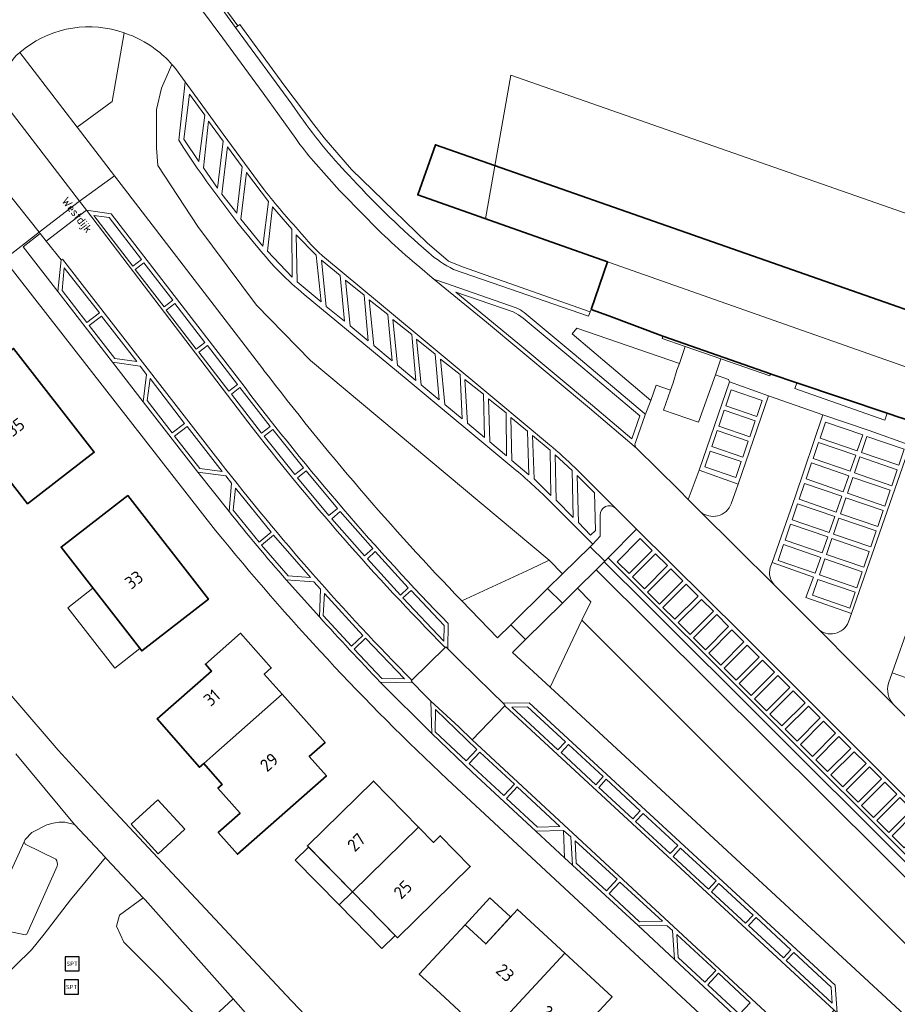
# Model space of a CAD drawing. Header units: metres. Extents: x 149984 to 156489, y 469398 to 478068.
# Tile 571 of 656: x 154241 to 154335, y 474202 to 474307. Entities that reach past the tile are written whole.
import ezdxf
from ezdxf.enums import TextEntityAlignment as Align

# ---------------------------------------------------------------- set-up
doc = ezdxf.new("R2010")
doc.units = ezdxf.units.M
doc.header["$LTSCALE"] = 0.75
for name, color, linetype, lineweight in [('B-WE-GR-BEPLANTING_CULTUUR_BOSPLANTSOEN-GV', 252, 'Continuous', 18), ('B-WE-GR-BEPLANTING_CULTUUR_HEESTERS-GV', 252, 'Continuous', 18), ('B-WE-GR-STRUIK-GV', 252, 'Continuous', 13), ('B-WE-IE-MEUBILAIR_WEGMEUBILAIR-S', 252, 'Continuous', 25), ('B-WE-OG-BEBOUWING-GV', 6, 'Continuous', 35), ('B-WE-OG-BEBOUWING-T18', 1, 'Continuous', 18), ('B-WE-OG-BEBOUWING_LUIFEL-GV', 6, 'Continuous', 18), ('B-WE-OG-BEBOUWING_OVERBOUWING-GV', 6, 'Continuous', 18), ('B-WE-OG-TERREIN_BEGROEID-GV', 252, 'Continuous', 18), ('B-WE-OG-TERREIN_ERF-GV', 252, 'Continuous', 18), ('B-WE-OG-TOPOGRAFIE-T18', 7, 'Continuous', 18), ('B-WE-VH-GESLOTENVERHARDING-GV', 252, 'Continuous', 18), ('B-WE-VH-GESLOTENVERHARDING_ASFALT-GV', 252, 'Continuous', 18), ('B-WE-VH-OPENVERHARDING_BETONSTRAATSTEEN-GV', 252, 'Continuous', 18), ('B-WE-VH-OPENVERHARDING_SIERBESTRATING-GV', 252, 'Continuous', 18), ('B-WE-VH-OPENVERHARDING_TEGEL-GV', 252, 'Continuous', 18)]:
    doc.layers.add(name, color=color, linetype=linetype, lineweight=lineweight)
doc.styles.add('NLCS-ISO', font='NLCS-ISO.ttf')
doc.styles.add('NLCS-ISO-M500-T18', font='NLCS-ISO.ttf', dxfattribs={"height": 0.9})
doc.styles.add('NLCS-ISO-M750-T18', font='NLCS-ISO.ttf', dxfattribs={"height": 1.35})

# ---------------------------------------------------------------- blocks, each defined once
blk = doc.blocks.new('SIE-WEG_SPEELTOESTEL-SO')
at = {"flags": 128}
blk.add_lwpolyline([(-3.75, -3.75), (3.75, -3.75), (3.75, 3.75), (-3.75, 3.75)], close=True, dxfattribs=at)
at = {"style": 'NLCS-ISO'}
blk.add_text('SPT', height=2.25, dxfattribs=at).set_placement((0, 0), align=Align.MIDDLE_CENTER)

msp = doc.modelspace()

# ---------------------------------------------------------------- linework, layer by layer
at = {"layer": 'B-WE-GR-BEPLANTING_CULTUUR_BOSPLANTSOEN-GV', "flags": 128}
for points in [[(154257.654, 474302.217), (154256.532, 474299.689), (154256.012, 474297.388), (154256.012, 474293.327), (154256.142, 474291.431), (154260.433, 474284.933), (154266.673, 474276.54), (154272.447, 474270.647), (154297.866, 474249.355)], [(154258.384, 474294.133), (154259.088, 474300.343), (154258.034, 474301.766)], [(154294.122, 474259.127), (154282.614, 474268.69), (154271.771, 474277.674)], [(154297.866, 474249.355), (154299.302, 474247.908), (154302.235, 474250.782), (154302.516, 474251.073), (154297.859, 474255.724)]]:
    msp.add_lwpolyline(points, dxfattribs=at)
at = {"layer": 'B-WE-GR-BEPLANTING_CULTUUR_BOSPLANTSOEN-GV'}
for points in [[(154258.034, 474301.766, 0.0132432), (154257.654, 474302.217)], [(154266.846, 474282.652, -0.0317343), (154258.384, 474294.133)], [(154271.771, 474277.674, -0.0503889), (154266.846, 474282.652)], [(154297.859, 474255.724, 0.0221328), (154294.122, 474259.127)]]:
    msp.add_lwpolyline(points, format="xyb", dxfattribs=at)
at = {"layer": 'B-WE-GR-BEPLANTING_CULTUUR_BOSPLANTSOEN-GV', "flags": 128}
msp.add_lwpolyline([(154301.371, 474242.962), (154347.309, 474197.017), (154349.869, 474198.111), (154351.749, 474199.736), (154302.881, 474248.312), (154300.89, 474246.351), (154302.318, 474244.918)], close=True, dxfattribs=at)
at = {"layer": 'B-WE-GR-BEPLANTING_CULTUUR_HEESTERS-GV', "flags": 128}
for points in [[(154245.846, 474281.367), (154244.249, 474283.375), (154243.619, 474284.166), (154241.807, 474282.761), (154245.506, 474277.981)], [(154308.723, 474266.387), (154309.294, 474268.008), (154310.809, 474267.475), (154311.096, 474268.266), (154311.497, 474269.605), (154311.774, 474270.306), (154311.758, 474270.311), (154300.818, 474274.075), (154300.332, 474273.471)], [(154254.581, 474266.22), (154254.935, 474269.154), (154254.258, 474270.049), (154251.324, 474270.455)], [(154260.418, 474258.724), (154263.755, 474254.551), (154264.015, 474257.552), (154263.39, 474258.333)], [(154269.843, 474247.27), (154273.39, 474243.298), (154273.496, 474246.262), (154272.789, 474247.026)], [(154284.537, 474235.041), (154283.323, 474236.273), (154279.87, 474236.351), (154285.351, 474230.885), (154285.257, 474234.31)], [(154296.461, 474220.464), (154299.494, 474217.614), (154299.394, 474220.523)], [(154254.607, 474213.344), (154252.054, 474211.487), (154251.752, 474210.318), (154252.519, 474208.626), (154256.347, 474204.827), (154260.712, 474200.267), (154262.284, 474200.818), (154264.174, 474202.58), (154254.792, 474213.147)], [(154307.349, 474210.382), (154311.226, 474206.774), (154311.003, 474209.852), (154310.439, 474210.381)]]:
    msp.add_lwpolyline(points, close=True, dxfattribs=at)
for points in [[(154313.856, 474258.951), (154312.678, 474255.831), (154313.998, 474254.515)], [(154317.271, 474255.369), (154318.025, 474257.466), (154313.856, 474258.951)], [(154329.768, 474242.761), (154330.099, 474243.672), (154325.218, 474245.369), (154326.036, 474247.544), (154321.642, 474249.097), (154321.435, 474248.564)], [(154321.912, 474246.648), (154324.219, 474244.357), (154326.5, 474242.063)], [(154342.305, 474230.229), (154342.905, 474231.907), (154338.043, 474233.645), (154338.789, 474235.802), (154334.426, 474237.34), (154334.042, 474236.227)], [(154334.556, 474233.994), (154337.4, 474231.169), (154339.003, 474229.589), (154339.013, 474229.579)], [(154239.254, 474204.45), (154242.688, 474207.82), (154244.047, 474209.471), (154246.846, 474213.153), (154250.576, 474217.639), (154247.28, 474221.17), (154246.23, 474221.41), (154245.65, 474221.41), (154244.99, 474221.3), (154244.31, 474221.12), (154242.72, 474220.32), (154242, 474219.57), (154241.92, 474219.33), (154242.03, 474219.06), (154245.3, 474217.47), (154245.4, 474217.29), (154245.48, 474216.93), (154245.44, 474216.72), (154242.21, 474209.49), (154242.03, 474209.4), (154237.783, 474210.299)]]:
    msp.add_lwpolyline(points, dxfattribs=at)
at = {"layer": 'B-WE-GR-BEPLANTING_CULTUUR_HEESTERS-GV'}
for points in [[(154313.998, 474254.515, 0.5249556), (154317.271, 474255.369)], [(154321.435, 474248.564, 0.2729395), (154321.912, 474246.648)], [(154326.5, 474242.063, 0.5379759), (154329.768, 474242.761)], [(154334.042, 474236.227, 0.2632888), (154334.556, 474233.994)]]:
    msp.add_lwpolyline(points, format="xyb", dxfattribs=at)
at = {"layer": 'B-WE-GR-STRUIK-GV', "flags": 128}
for points in [[(154302.241, 474275.814), (154288.642, 474280.631), (154287.144, 474281.236), (154284.859, 474283.173), (154281.364, 474286.607), (154276.81, 474290.995), (154273.875, 474294.369), (154272.801, 474295.791), (154269.577, 474300.032), (154264.905, 474306.472), (154264.682, 474306.31), (154264.44, 474306.137), (154270.427, 474297.972), (154271.334, 474296.695)], [(154287.666, 474280.351), (154292.707, 474278.599), (154302.069, 474275.355), (154302.241, 474275.814)]]:
    msp.add_lwpolyline(points, dxfattribs=at)
at = {"layer": 'B-WE-GR-STRUIK-GV'}
for points in [[(154271.334, 474296.695, 0.0394548), (154276.934, 474289.952)], [(154276.934, 474289.952, 0.0275791), (154285.007, 474282.143)], [(154285.007, 474282.143, 0.0622772), (154287.666, 474280.351)]]:
    msp.add_lwpolyline(points, format="xyb", dxfattribs=at)
at = {"layer": 'B-WE-GR-STRUIK-GV', "flags": 128}
for points in [[(154321.469, 474269.217), (154310.081, 474273.205), (154309.986, 474273.241), (154309.906, 474273.001), (154312.381, 474272.142), (154316.157, 474270.832), (154321.395, 474269.014)], [(154333.917, 474265.012), (154324.287, 474268.264), (154324.054, 474267.646), (154333.653, 474264.271)]]:
    msp.add_lwpolyline(points, close=True, dxfattribs=at)
at = {"layer": 'B-WE-OG-BEBOUWING-GV', "flags": 128}
for points in [[(154304.244, 474275.386), (154309.986, 474273.241), (154310.081, 474273.205), (154321.469, 474269.217), (154321.542, 474269.191), (154324.287, 474268.264), (154333.917, 474265.012), (154335.262, 474264.558), (154335.385, 474264.517), (154338.018, 474263.627), (154339.651, 474268.627), (154350.003, 474265), (154351.914, 474270.455), (154285.74, 474293.638), (154283.857, 474288.287), (154304.092, 474281.168), (154302.355, 474276.092)], [(154242.267, 474255.347), (154249.376, 474260.866), (154240.79, 474271.924), (154233.681, 474266.404)], [(154252.952, 474256.262), (154245.843, 474250.742), (154254.442, 474239.669), (154261.551, 474245.189)], [(154262.036, 474228.53), (154269.4, 474235.07), (154267.504, 474237.205), (154268.252, 474237.869), (154264.967, 474241.568), (154261.223, 474238.279), (154261.883, 474237.527), (154256.069, 474232.421), (154260.599, 474227.264), (154261.047, 474227.658)], [(154269.4, 474235.07), (154262.036, 474228.53), (154261.047, 474227.658), (154263.012, 474225.431), (154262.559, 474225.032), (154264.917, 474222.359), (154262.597, 474220.312), (154264.644, 474217.992), (154274.122, 474226.353), (154272.292, 474228.428), (154273.978, 474229.915)], [(154276.906, 474213.982), (154283.954, 474220.886), (154279.147, 474225.793), (154272.101, 474218.878)], [(154283.954, 474220.886), (154276.906, 474213.982), (154281.711, 474209.086), (154289.462, 474216.692), (154286.257, 474219.964), (154285.543, 474219.264)], [(154292.847, 474200.221), (154299.542, 474207.446), (154294.51, 474212.109), (154291.112, 474208.441), (154288.904, 474210.487), (154284.031, 474205.227), (154286.239, 474203.182), (154291.27, 474198.52)], [(154299.542, 474207.446), (154292.847, 474200.221), (154297.879, 474195.558), (154304.574, 474202.784)]]:
    msp.add_lwpolyline(points, close=True, dxfattribs=at)
at = {"layer": 'B-WE-OG-BEBOUWING_LUIFEL-GV', "flags": 128}
for points in [[(154249.246, 474246.36), (154246.573, 474244.284), (154251.568, 474237.852), (154254.241, 474239.928)], [(154275.484, 474212.587), (154276.906, 474213.982), (154272.215, 474218.762), (154270.793, 474217.367)], [(154281.462, 474209.34), (154276.906, 474213.982), (154275.484, 474212.587), (154280.04, 474207.944)], [(154288.904, 474210.487), (154291.112, 474208.441), (154293.767, 474211.307), (154291.559, 474213.353)]]:
    msp.add_lwpolyline(points, close=True, dxfattribs=at)
at = {"layer": 'B-WE-OG-BEBOUWING_OVERBOUWING-GV', "flags": 128}
for points in [[(154291.089, 474285.743), (154342.537, 474267.616), (154349.965, 474281.404), (154293.8, 474301.08)], [(154253.307, 474221.19), (154256.195, 474218.048), (154259.042, 474220.665), (154256.155, 474223.807)]]:
    msp.add_lwpolyline(points, close=True, dxfattribs=at)
at = {"layer": 'B-WE-OG-TERREIN_BEGROEID-GV', "flags": 128}
for points in [[(154252.569, 474305.571), (154251.285, 474298.271), (154247.549, 474295.529), (154251.536, 474290.342), (154267.355, 474269.765), (154267.469, 474269.587)], [(154288.561, 474245.007), (154295.949, 474248.43), (154297.866, 474249.355), (154272.447, 474270.647), (154266.673, 474276.54), (154260.433, 474284.933), (154256.142, 474291.431), (154256.012, 474293.327), (154256.012, 474297.388), (154256.532, 474299.689), (154257.654, 474302.217)], [(154260.712, 474200.267), (154256.347, 474204.827), (154252.519, 474208.626), (154251.752, 474210.318), (154252.054, 474211.487), (154254.607, 474213.344), (154250.7, 474217.506), (154250.576, 474217.639), (154246.846, 474213.153), (154244.047, 474209.471), (154242.688, 474207.82), (154239.254, 474204.45)], [(154267.884, 474198.403), (154264.174, 474202.58), (154262.284, 474200.818)]]:
    msp.add_lwpolyline(points, dxfattribs=at)
at = {"layer": 'B-WE-OG-TERREIN_BEGROEID-GV'}
for points in [[(154255.889, 474303.839, 0.0807461), (154252.569, 474305.571)], [(154257.654, 474302.217, 0.0510739), (154255.889, 474303.839)], [(154267.469, 474269.587, 0.0288602), (154288.561, 474245.007)]]:
    msp.add_lwpolyline(points, format="xyb", dxfattribs=at)
at = {"layer": 'B-WE-OG-TERREIN_BEGROEID-GV', "flags": 128}
for points in [[(154302.881, 474248.312), (154351.749, 474199.736), (154353.17, 474198.333), (154354.003, 474199.176), (154353.862, 474199.319), (154348.547, 474204.499), (154339.831, 474213.235), (154334.989, 474218.002), (154308.281, 474244.665), (154303.739, 474249.158)], [(154347.309, 474197.017), (154301.371, 474242.962), (154297.968, 474235.817), (154342.335, 474194.806), (154343.712, 474195.479)]]:
    msp.add_lwpolyline(points, close=True, dxfattribs=at)
at = {"layer": 'B-WE-OG-TERREIN_ERF-GV', "flags": 128}
for points in [[(154261.489, 474310.711), (154264.682, 474306.31), (154264.905, 474306.472), (154269.577, 474300.032), (154272.801, 474295.791), (154273.875, 474294.369), (154276.81, 474290.995), (154281.364, 474286.607), (154284.859, 474283.173), (154287.144, 474281.236), (154288.642, 474280.631), (154302.241, 474275.814), (154302.289, 474275.944), (154302.355, 474276.092), (154304.092, 474281.168), (154283.857, 474288.287), (154285.74, 474293.638), (154351.914, 474270.455)], [(154262.316, 474252.514), (154239.769, 474281.421), (154238.264, 474283.357)], [(154207.96, 474262.998), (154218.6, 474260.42), (154221.621, 474259.423), (154221.99, 474258.44), (154222.33, 474257.67), (154223.51, 474255.92), (154232.74, 474244.34), (154236.47, 474239.6), (154245.54, 474229.08), (154250.6, 474223.56), (154269.85, 474202.97), (154287.14, 474184.75), (154294.67, 474177.21), (154302.105, 474169.509), (154302.931, 474168.654), (154303.07, 474168.51), (154303.83, 474168.1), (154304.76, 474167.76), (154304.959, 474167.757), (154306.453, 474169.264), (154326.41, 474189.4), (154287.045, 474225.964)]]:
    msp.add_lwpolyline(points, dxfattribs=at)
for points in [[(154242.267, 474255.347), (154233.681, 474266.404), (154240.79, 474271.924), (154249.376, 474260.866)], [(154252.952, 474256.262), (154261.551, 474245.189), (154254.442, 474239.669), (154245.843, 474250.742)], [(154260.599, 474227.264), (154256.069, 474232.421), (154261.883, 474237.527), (154261.223, 474238.279), (154264.967, 474241.568), (154268.252, 474237.869), (154267.504, 474237.205), (154269.4, 474235.07), (154273.978, 474229.915), (154272.292, 474228.428), (154274.122, 474226.353), (154264.644, 474217.992), (154262.597, 474220.312), (154264.917, 474222.359), (154262.559, 474225.032), (154263.012, 474225.431), (154261.047, 474227.658)], [(154276.906, 474213.982), (154272.101, 474218.878), (154279.147, 474225.793), (154283.954, 474220.886), (154285.543, 474219.264), (154286.257, 474219.964), (154289.462, 474216.692), (154281.711, 474209.086)], [(154299.542, 474207.446), (154304.574, 474202.784), (154297.879, 474195.558), (154292.847, 474200.221), (154291.27, 474198.52), (154286.239, 474203.182), (154284.031, 474205.227), (154288.904, 474210.487), (154291.112, 474208.441), (154294.51, 474212.109)]]:
    msp.add_lwpolyline(points, close=True, dxfattribs=at)
at = {"layer": 'B-WE-OG-TERREIN_ERF-GV'}
msp.add_lwpolyline([(154287.045, 474225.964, -0.0339509), (154262.316, 474252.514)], format="xyb", dxfattribs=at)
at = {"layer": 'B-WE-VH-GESLOTENVERHARDING-GV', "flags": 128}
msp.add_lwpolyline([(154293.782, 474242.448), (154295.362, 474240.897), (154299.309, 474244.781), (154297.711, 474246.332)], close=True, dxfattribs=at)
at = {"layer": 'B-WE-VH-GESLOTENVERHARDING_ASFALT-GV', "flags": 128}
for points in [[(154238.53, 474290.557), (154238.639, 474290.411), (154243.508, 474284.306), (154247.819, 474287.627), (154240.774, 474296.787), (154240.015, 474297.774), (154233.154, 474308.405), (154231.529, 474310.477), (154227.531, 474315.829), (154222.366, 474311.905), (154225.146, 474308.281)], [(154244.249, 474283.375), (154248.545, 474286.659), (154247.819, 474287.627), (154243.508, 474284.306), (154243.619, 474284.166)], [(154328.235, 474201.374), (154293.133, 474233.814), (154289.681, 474230.203), (154324.795, 474197.612)]]:
    msp.add_lwpolyline(points, close=True, dxfattribs=at)
for points in [[(154270.865, 474294.3), (154267.37, 474299.153), (154263.077, 474304.997), (154260.718, 474308.191), (154259.366, 474309.627)], [(154241.433, 474303.486), (154242.008, 474303.931)], [(154258.034, 474301.766), (154259.088, 474300.343), (154263.11, 474294.767), (154267.294, 474289.109)], [(154278.216, 474286.04), (154275.535, 474288.783), (154272.754, 474291.898)], [(154265.756, 474264.092), (154248.545, 474286.659), (154244.249, 474283.375)], [(154244.249, 474283.375), (154245.846, 474281.367), (154245.992, 474281.453), (154262.816, 474259.789)], [(154274.126, 474281.43), (154279.564, 474276.943), (154292.302, 474266.333), (154297.903, 474261.64)], [(154337.4, 474231.169), (154334.556, 474233.994), (154330.51, 474238.03), (154326.5, 474242.063), (154324.219, 474244.357), (154321.912, 474246.648), (154317.76, 474250.778), (154313.998, 474254.515), (154312.678, 474255.831), (154311.714, 474256.801), (154309.434, 474259.076), (154307.186, 474261.284), (154302.188, 474265.553), (154291.194, 474274.719), (154285.417, 474279.444), (154284.079, 474280.58)], [(154300.628, 474259.179), (154304.932, 474254.909), (154307.035, 474252.806), (154307.141, 474252.7), (154307.196, 474252.645), (154318.342, 474241.597), (154331.246, 474228.688), (154357.131, 474202.838), (154358.829, 474201.139), (154363.781, 474196.194), (154369.337, 474190.623)], [(154283.223, 474236.557), (154286.788, 474240.042)]]:
    msp.add_lwpolyline(points, dxfattribs=at)
at = {"layer": 'B-WE-VH-GESLOTENVERHARDING_ASFALT-GV'}
for points in [[(154242.008, 474303.931, -0.2526375), (154252.569, 474305.571)], [(154252.569, 474305.571, -0.0807461), (154255.889, 474303.839)], [(154255.889, 474303.839, -0.0510739), (154257.654, 474302.217)], [(154239.674, 474300.091, -0.1971004), (154241.433, 474303.486)], [(154257.654, 474302.217, -0.0132432), (154258.034, 474301.766)], [(154272.754, 474291.898, -0.0286728), (154270.865, 474294.3)], [(154267.294, 474289.109, 0.0241928), (154271.115, 474284.584)], [(154284.079, 474280.58, -0.0290537), (154278.216, 474286.04)], [(154271.115, 474284.584, 0.0420151), (154274.126, 474281.43)], [(154286.788, 474240.042, -0.030787), (154265.756, 474264.092)], [(154297.903, 474261.64, -0.0281583), (154300.628, 474259.179)], [(154262.816, 474259.789, 0.0295401), (154283.223, 474236.557)]]:
    msp.add_lwpolyline(points, format="xyb", dxfattribs=at)
at = {"layer": 'B-WE-VH-OPENVERHARDING_BETONSTRAATSTEEN-GV', "flags": 128}
for points in [[(154262.72, 474308.495), (154264.44, 474306.137), (154264.682, 474306.31), (154261.489, 474310.711)], [(154267.294, 474289.109), (154263.11, 474294.767), (154259.088, 474300.343), (154258.384, 474294.133)], [(154265.453, 474267.751), (154251.194, 474286.269), (154248.545, 474286.659), (154265.756, 474264.092)], [(154262.816, 474259.789), (154245.992, 474281.453), (154245.846, 474281.367), (154245.506, 474277.981), (154251.324, 474270.455), (154254.258, 474270.049), (154254.935, 474269.154), (154254.581, 474266.22), (154260.418, 474258.724), (154263.39, 474258.333), (154264.015, 474257.552), (154263.755, 474254.551)], [(154297.903, 474261.64), (154292.302, 474266.333), (154279.564, 474276.943), (154274.126, 474281.43)], [(154285.417, 474279.444), (154291.194, 474274.719), (154302.188, 474265.553), (154307.186, 474261.284)], [(154294.368, 474276.255), (154286.006, 474279.168)], [(154271.771, 474277.674), (154282.614, 474268.69), (154294.122, 474259.127)], [(154307.063, 474261.884), (154308.092, 474264.843), (154308.024, 474264.995), (154300.529, 474271.317), (154295.203, 474275.744)], [(154307.186, 474261.284), (154309.434, 474259.076), (154311.714, 474256.801), (154312.678, 474255.831), (154313.856, 474258.951), (154317.107, 474268.349), (154316.994, 474268.602), (154315.589, 474269.105), (154313.803, 474264.071), (154310.046, 474265.338), (154310.809, 474267.475), (154309.294, 474268.008), (154308.723, 474266.387), (154308.092, 474264.843), (154307.063, 474261.884)], [(154321.435, 474248.564), (154321.642, 474249.097), (154324.098, 474256.091), (154327.05, 474264.854), (154321.251, 474266.883), (154318.025, 474257.466), (154317.271, 474255.369)], [(154334.042, 474236.227), (154334.426, 474237.34), (154338.189, 474247.997), (154342.12, 474259.608), (154336.34, 474261.6), (154330.099, 474243.672), (154329.768, 474242.761)], [(154304.932, 474254.909), (154300.628, 474259.179)], [(154297.859, 474255.724), (154302.516, 474251.073), (154303.317, 474251.901), (154303.295, 474254.148)], [(154313.998, 474254.515), (154317.76, 474250.778), (154321.912, 474246.648)], [(154269.843, 474247.27), (154272.789, 474247.026), (154273.496, 474246.262), (154273.39, 474243.298)], [(154286.788, 474240.042), (154286.865, 474240.107), (154287.077, 474239.902), (154287.103, 474242.586)], [(154326.5, 474242.063), (154330.51, 474238.03), (154334.556, 474233.994)], [(154241.032, 474228.703), (154247.28, 474221.17), (154250.576, 474217.639), (154250.7, 474217.506), (154254.607, 474213.344), (154254.792, 474213.147), (154264.174, 474202.58), (154267.884, 474198.403), (154270.976, 474194.92), (154275.244, 474190.704), (154274.483, 474189.933), (154282.56, 474181.42), (154297.84, 474165.314), (154302.105, 474169.509), (154294.67, 474177.21), (154287.14, 474184.75), (154269.85, 474202.97), (154250.6, 474223.56), (154245.54, 474229.08), (154236.47, 474239.6)], [(154279.87, 474236.351), (154283.323, 474236.273), (154283.159, 474236.478), (154283.223, 474236.557)], [(154237.783, 474210.299), (154241.92, 474219.33), (154242, 474219.57), (154242.72, 474220.32), (154244.31, 474221.12), (154244.99, 474221.3), (154245.65, 474221.41), (154246.23, 474221.41), (154247.28, 474221.17), (154241.032, 474228.703)]]:
    msp.add_lwpolyline(points, dxfattribs=at)
for points in [[(154261.155, 474296.796), (154259.523, 474299.04), (154258.941, 474294.223), (154260.544, 474291.862)], [(154258.941, 474294.223), (154259.523, 474299.04), (154261.155, 474296.796), (154260.544, 474291.862)], [(154263.132, 474294.018), (154261.568, 474296.169), (154261.021, 474291.191), (154262.534, 474289.013)], [(154261.021, 474291.191), (154261.568, 474296.169), (154263.132, 474294.018), (154262.534, 474289.013)], [(154262.974, 474288.386), (154263.576, 474293.427), (154265.141, 474291.297), (154264.579, 474286.331)], [(154265.141, 474291.297), (154263.576, 474293.427), (154262.974, 474288.386), (154264.579, 474286.331)], [(154265.022, 474285.724), (154267.363, 474282.843), (154267.943, 474287.596), (154265.594, 474290.687)], [(154267.943, 474287.596), (154267.363, 474282.843), (154265.022, 474285.724), (154265.594, 474290.687)], [(154267.84, 474282.295), (154268.381, 474287.02), (154270.424, 474284.643), (154270.471, 474279.526)], [(154270.424, 474284.643), (154268.381, 474287.02), (154267.84, 474282.295), (154270.471, 474279.526)], [(154253.485, 474280.692), (154254.401, 474281.403), (154250.972, 474285.881), (154249.344, 474286.108)], [(154250.972, 474285.881), (154254.401, 474281.403), (154253.485, 474280.692), (154249.344, 474286.108)], [(154273.04, 474281.876), (154270.916, 474284.025), (154271.022, 474279.027), (154273.563, 474276.892)], [(154271.022, 474279.027), (154270.916, 474284.025), (154273.04, 474281.876), (154273.563, 474276.892)], [(154257.745, 474277.057), (154254.668, 474281.066), (154253.737, 474280.355), (154256.815, 474276.345)], [(154253.737, 474280.355), (154254.668, 474281.066), (154257.745, 474277.057), (154256.815, 474276.345)], [(154274.111, 474276.395), (154273.607, 474281.344), (154275.608, 474279.689), (154276.053, 474274.851)], [(154275.608, 474279.689), (154273.607, 474281.344), (154274.111, 474276.395), (154276.053, 474274.851)], [(154249.922, 474275.714), (154248.574, 474274.69), (154245.943, 474278.094), (154246.181, 474280.51)], [(154249.922, 474275.714), (154246.181, 474280.51), (154245.943, 474278.094), (154248.574, 474274.69)], [(154278.138, 474277.604), (154276.156, 474279.192), (154276.65, 474274.323), (154278.588, 474272.734)], [(154276.65, 474274.323), (154276.156, 474279.192), (154278.138, 474277.604), (154278.588, 474272.734)], [(154294.043, 474275.832), (154287.936, 474277.936), (154294.544, 474272.473), (154302.483, 474265.845), (154306.673, 474262.292), (154307.529, 474264.745), (154301.475, 474269.867), (154295.108, 474275.148), (154294.599, 474275.526)], [(154294.544, 474272.473), (154287.936, 474277.936), (154294.043, 474275.832), (154294.599, 474275.526), (154295.108, 474275.148), (154301.475, 474269.867), (154307.529, 474264.745), (154306.673, 474262.292), (154302.483, 474265.845)], [(154257.063, 474276.008), (154260.261, 474271.849), (154261.183, 474272.568), (154257.985, 474276.727)], [(154261.183, 474272.568), (154260.261, 474271.849), (154257.063, 474276.008), (154257.985, 474276.727)], [(154280.675, 474275.527), (154278.673, 474277.111), (154279.183, 474272.243), (154281.13, 474270.62)], [(154279.183, 474272.243), (154278.673, 474277.111), (154280.675, 474275.527), (154281.13, 474270.62)], [(154250.163, 474275.381), (154253.911, 474270.537), (154251.56, 474270.839), (154248.836, 474274.358)], [(154253.911, 474270.537), (154250.163, 474275.381), (154248.836, 474274.358), (154251.56, 474270.839)], [(154283.228, 474273.414), (154281.225, 474275.017), (154281.709, 474270.137), (154283.648, 474268.517)], [(154281.709, 474270.137), (154281.225, 474275.017), (154283.228, 474273.414), (154283.648, 474268.517)], [(154285.73, 474271.332), (154283.743, 474272.916), (154284.234, 474268.048), (154286.154, 474266.455)], [(154284.234, 474268.048), (154283.743, 474272.916), (154285.73, 474271.332), (154286.154, 474266.455)], [(154264.658, 474268.076), (154261.441, 474272.227), (154260.516, 474271.523), (154263.732, 474267.373)], [(154260.516, 474271.523), (154261.441, 474272.227), (154264.658, 474268.076), (154263.732, 474267.373)], [(154311.774, 474270.306), (154311.497, 474269.605), (154311.096, 474268.266), (154310.809, 474267.475), (154310.046, 474265.338), (154313.803, 474264.071), (154315.589, 474269.105), (154316.157, 474270.832), (154312.381, 474272.142)], [(154286.734, 474265.95), (154286.297, 474270.795), (154288.391, 474269.134), (154288.607, 474264.433)], [(154288.391, 474269.134), (154286.297, 474270.795), (154286.734, 474265.95), (154288.607, 474264.433)], [(154259.006, 474263.938), (154257.677, 474262.912), (154255.025, 474266.363), (154255.329, 474268.704)], [(154259.006, 474263.938), (154255.329, 474268.704), (154255.025, 474266.363), (154257.677, 474262.912)], [(154289.149, 474263.968), (154290.971, 474262.424), (154290.863, 474267.048), (154288.886, 474268.629)], [(154290.863, 474267.048), (154290.971, 474262.424), (154289.149, 474263.968), (154288.886, 474268.629)], [(154318.025, 474257.466), (154321.251, 474266.883), (154317.107, 474268.349), (154313.856, 474258.951)], [(154263.997, 474267.046), (154264.911, 474267.745), (154268.139, 474263.605), (154267.225, 474262.905)], [(154268.139, 474263.605), (154264.911, 474267.745), (154263.997, 474267.046), (154267.225, 474262.905)], [(154316.696, 474265.813), (154317.279, 474267.516), (154320.59, 474266.381), (154320.007, 474264.679)], [(154320.59, 474266.381), (154317.279, 474267.516), (154316.696, 474265.813), (154320.007, 474264.679)], [(154291.55, 474261.981), (154293.338, 474260.467), (154293.273, 474265.067), (154291.408, 474266.548)], [(154293.273, 474265.067), (154293.338, 474260.467), (154291.55, 474261.981), (154291.408, 474266.548)], [(154316.534, 474265.34), (154319.845, 474264.206), (154319.262, 474262.503), (154315.951, 474263.637)], [(154319.845, 474264.206), (154316.534, 474265.34), (154315.951, 474263.637), (154319.262, 474262.503)], [(154293.89, 474259.986), (154295.692, 474258.453), (154295.577, 474263.111), (154293.769, 474264.568)], [(154295.577, 474263.111), (154295.692, 474258.453), (154293.89, 474259.986), (154293.769, 474264.568)], [(154321.642, 474249.097), (154326.036, 474247.544), (154325.218, 474245.369), (154330.099, 474243.672), (154336.34, 474261.6), (154331.965, 474263.194), (154327.05, 474264.854), (154324.098, 474256.091)], [(154331.303, 474262.705), (154327.331, 474264.068), (154326.746, 474262.366), (154330.719, 474261.002)], [(154326.746, 474262.366), (154327.331, 474264.068), (154331.303, 474262.705), (154330.719, 474261.002)], [(154263.025, 474258.813), (154259.269, 474263.604), (154257.948, 474262.568), (154260.629, 474259.111)], [(154257.948, 474262.568), (154259.269, 474263.604), (154263.025, 474258.813), (154260.629, 474259.111)], [(154271.694, 474259.207), (154268.425, 474263.287), (154267.497, 474262.572), (154270.766, 474258.493)], [(154267.497, 474262.572), (154268.425, 474263.287), (154271.694, 474259.207), (154270.766, 474258.493)], [(154315.789, 474263.164), (154315.205, 474261.461), (154318.516, 474260.327), (154319.1, 474262.03)], [(154319.1, 474262.03), (154318.516, 474260.327), (154315.205, 474261.461), (154315.789, 474263.164)], [(154297.967, 474261.077), (154296.112, 474262.647), (154296.261, 474258.026), (154298.058, 474256.25)], [(154296.261, 474258.026), (154296.112, 474262.647), (154297.967, 474261.077), (154298.058, 474256.25)], [(154330.556, 474260.529), (154326.584, 474261.893), (154326, 474260.19), (154329.972, 474258.827)], [(154329.972, 474258.827), (154326, 474260.19), (154326.584, 474261.893), (154330.556, 474260.529)], [(154331.159, 474260.832), (154335.132, 474259.468), (154335.716, 474261.171), (154331.744, 474262.534)], [(154335.716, 474261.171), (154335.132, 474259.468), (154331.159, 474260.832), (154331.744, 474262.534)], [(154315.043, 474260.988), (154318.354, 474259.854), (154317.771, 474258.151), (154314.46, 474259.285)], [(154318.354, 474259.854), (154315.043, 474260.988), (154314.46, 474259.285), (154317.771, 474258.151)], [(154300.325, 474258.928), (154298.5, 474260.595), (154298.635, 474255.735), (154300.44, 474253.887)], [(154298.635, 474255.735), (154298.5, 474260.595), (154300.325, 474258.928), (154300.44, 474253.887)], [(154329.225, 474256.651), (154329.81, 474258.354), (154325.837, 474259.717), (154325.253, 474258.015)], [(154329.81, 474258.354), (154329.225, 474256.651), (154325.253, 474258.015), (154325.837, 474259.717)], [(154330.997, 474260.359), (154330.413, 474258.656), (154334.385, 474257.293), (154334.97, 474258.995)], [(154334.97, 474258.995), (154334.385, 474257.293), (154330.413, 474258.656), (154330.997, 474260.359)], [(154271.052, 474258.131), (154274.402, 474254.113), (154275.32, 474254.854), (154271.968, 474258.872)], [(154275.32, 474254.854), (154274.402, 474254.113), (154271.052, 474258.131), (154271.968, 474258.872)], [(154342.905, 474231.907), (154351.411, 474256.365), (154346.785, 474257.968), (154342.12, 474259.608), (154338.189, 474247.997), (154334.426, 474237.34), (154338.789, 474235.802), (154338.043, 474233.645)], [(154300.988, 474253.354), (154302.291, 474252.013), (154302.804, 474252.51), (154302.699, 474256.533), (154300.858, 474258.383)], [(154302.699, 474256.533), (154302.804, 474252.51), (154302.291, 474252.013), (154300.988, 474253.354), (154300.858, 474258.383)], [(154334.223, 474256.82), (154330.251, 474258.183), (154329.666, 474256.481), (154333.639, 474255.117)], [(154330.251, 474258.183), (154334.223, 474256.82), (154333.639, 474255.117), (154329.666, 474256.481)], [(154268.221, 474252.336), (154266.966, 474251.287), (154264.177, 474254.683), (154264.437, 474257.026)], [(154264.177, 474254.683), (154266.966, 474251.287), (154268.221, 474252.336), (154264.437, 474257.026)], [(154328.479, 474254.476), (154329.063, 474256.178), (154325.091, 474257.542), (154324.506, 474255.839)], [(154329.063, 474256.178), (154328.479, 474254.476), (154324.506, 474255.839), (154325.091, 474257.542)], [(154333.476, 474254.644), (154329.504, 474256.008), (154328.92, 474254.305), (154332.892, 474252.942)], [(154329.504, 474256.008), (154333.476, 474254.644), (154332.892, 474252.942), (154328.92, 474254.305)], [(154279.061, 474250.604), (154275.583, 474254.531), (154274.691, 474253.754), (154278.17, 474249.826)], [(154274.691, 474253.754), (154275.583, 474254.531), (154279.061, 474250.604), (154278.17, 474249.826)], [(154327.732, 474252.3), (154328.316, 474254.003), (154324.344, 474255.366), (154323.76, 474253.664)], [(154328.316, 474254.003), (154327.732, 474252.3), (154323.76, 474253.664), (154324.344, 474255.366)], [(154332.73, 474252.469), (154328.757, 474253.832), (154328.173, 474252.13), (154332.145, 474250.766)], [(154328.757, 474253.832), (154332.73, 474252.469), (154332.145, 474250.766), (154328.173, 474252.13)], [(154304.17, 474249.593), (154354.197, 474199.676), (154357.131, 474202.838), (154331.246, 474228.688), (154318.342, 474241.597), (154307.196, 474252.645)], [(154326.986, 474250.125), (154327.57, 474251.827), (154323.597, 474253.191), (154323.013, 474251.488)], [(154327.57, 474251.827), (154326.986, 474250.125), (154323.013, 474251.488), (154323.597, 474253.191)], [(154267.221, 474250.968), (154268.503, 474252.016), (154272.42, 474247.492), (154270.053, 474247.674)], [(154272.42, 474247.492), (154268.503, 474252.016), (154267.221, 474250.968), (154270.053, 474247.674)], [(154308.859, 474250.396), (154306.388, 474247.918), (154305.113, 474249.189), (154307.585, 474251.667)], [(154308.859, 474250.396), (154307.585, 474251.667), (154305.113, 474249.189), (154306.388, 474247.918)], [(154331.983, 474250.293), (154331.399, 474248.591), (154327.426, 474249.954), (154328.011, 474251.657)], [(154328.011, 474251.657), (154327.426, 474249.954), (154331.399, 474248.591), (154331.983, 474250.293)], [(154278.492, 474249.508), (154282.008, 474245.625), (154282.851, 474246.403), (154279.336, 474250.287)], [(154282.851, 474246.403), (154282.008, 474245.625), (154278.492, 474249.508), (154279.336, 474250.287)], [(154326.823, 474249.652), (154322.851, 474251.015), (154322.266, 474249.313), (154326.239, 474247.95)], [(154326.823, 474249.652), (154326.239, 474247.95), (154322.266, 474249.313), (154322.851, 474251.015)], [(154310.488, 474248.772), (154308.016, 474246.294), (154306.742, 474247.565), (154309.213, 474250.043)], [(154310.488, 474248.772), (154309.213, 474250.043), (154306.742, 474247.565), (154308.016, 474246.294)], [(154327.264, 474249.481), (154326.68, 474247.779), (154330.652, 474246.415), (154331.236, 474248.118)], [(154331.236, 474248.118), (154330.652, 474246.415), (154326.68, 474247.779), (154327.264, 474249.481)], [(154312.116, 474247.147), (154309.645, 474244.669), (154308.37, 474245.941), (154310.842, 474248.419)], [(154312.116, 474247.147), (154310.842, 474248.419), (154308.37, 474245.941), (154309.645, 474244.669)], [(154330.49, 474245.943), (154326.517, 474247.306), (154325.933, 474245.603), (154329.906, 474244.24)], [(154326.517, 474247.306), (154330.49, 474245.943), (154329.906, 474244.24), (154325.933, 474245.603)], [(154286.678, 474242.396), (154283.146, 474246.111), (154282.289, 474245.32), (154286.644, 474240.727)], [(154282.289, 474245.32), (154283.146, 474246.111), (154286.678, 474242.396), (154286.644, 474240.727)], [(154313.745, 474245.523), (154311.273, 474243.045), (154309.999, 474244.316), (154312.47, 474246.794)], [(154313.745, 474245.523), (154312.47, 474246.794), (154309.999, 474244.316), (154311.273, 474243.045)], [(154273.792, 474243.45), (154273.93, 474245.786), (154278.021, 474241.331), (154276.81, 474240.198)], [(154278.021, 474241.331), (154273.93, 474245.786), (154273.792, 474243.45), (154276.81, 474240.198)], [(154315.373, 474243.899), (154312.901, 474241.421), (154311.627, 474242.692), (154314.099, 474245.17)], [(154315.373, 474243.899), (154314.099, 474245.17), (154311.627, 474242.692), (154312.901, 474241.421)], [(154317.002, 474242.275), (154314.53, 474239.797), (154313.255, 474241.068), (154315.727, 474243.546)], [(154317.002, 474242.275), (154315.727, 474243.546), (154313.255, 474241.068), (154314.53, 474239.797)], [(154318.63, 474240.65), (154316.158, 474238.172), (154314.884, 474239.444), (154317.356, 474241.922)], [(154314.884, 474239.444), (154316.158, 474238.172), (154318.63, 474240.65), (154317.356, 474241.922)], [(154277.074, 474239.878), (154278.303, 474241.03), (154282.461, 474236.705), (154280.048, 474236.745)], [(154282.461, 474236.705), (154278.303, 474241.03), (154277.074, 474239.878), (154280.048, 474236.745)], [(154283.323, 474236.273), (154284.537, 474235.041), (154285.257, 474234.31), (154288.225, 474231.584), (154289.681, 474230.203), (154293.133, 474233.814), (154293.19, 474233.873), (154292.957, 474234.103), (154291.758, 474235.285), (154288.289, 474238.706), (154287.077, 474239.902), (154286.865, 474240.107), (154286.788, 474240.042), (154283.223, 474236.557), (154283.159, 474236.478)], [(154316.512, 474237.819), (154317.787, 474236.548), (154320.258, 474239.026), (154318.984, 474240.297)], [(154320.258, 474239.026), (154317.787, 474236.548), (154316.512, 474237.819), (154318.984, 474240.297)], [(154318.141, 474236.195), (154320.612, 474238.673), (154321.887, 474237.402), (154319.415, 474234.924)], [(154321.887, 474237.402), (154320.612, 474238.673), (154318.141, 474236.195), (154319.415, 474234.924)], [(154319.769, 474234.571), (154322.241, 474237.049), (154323.515, 474235.778), (154321.044, 474233.3)], [(154323.515, 474235.778), (154322.241, 474237.049), (154319.769, 474234.571), (154321.044, 474233.3)], [(154321.398, 474232.947), (154322.672, 474231.675), (154325.144, 474234.153), (154323.869, 474235.425)], [(154325.144, 474234.153), (154322.672, 474231.675), (154321.398, 474232.947), (154323.869, 474235.425)], [(154285.257, 474234.31), (154285.351, 474230.885), (154289.664, 474226.758), (154296.461, 474220.464), (154299.394, 474220.523), (154300.164, 474219.867), (154300.365, 474216.849), (154307.349, 474210.382), (154310.439, 474210.381), (154311.003, 474209.852), (154311.226, 474206.774), (154321.125, 474197.558), (154324.724, 474197.536), (154324.795, 474197.612), (154289.681, 474230.203), (154288.225, 474231.584)], [(154328.235, 474201.374), (154328.578, 474201.091), (154328.36, 474204.037), (154295.746, 474234.146), (154292.957, 474234.103), (154293.19, 474233.873), (154293.133, 474233.814)], [(154299.62, 474229.994), (154298.813, 474229.122), (154293.891, 474233.682), (154295.562, 474233.709)], [(154299.62, 474229.994), (154295.562, 474233.709), (154293.891, 474233.682), (154298.813, 474229.122)], [(154326.772, 474232.529), (154324.3, 474230.051), (154323.026, 474231.322), (154325.498, 474233.8)], [(154323.026, 474231.322), (154324.3, 474230.051), (154326.772, 474232.529), (154325.498, 474233.8)], [(154290.155, 474229.174), (154289.017, 474227.96), (154285.72, 474231.052), (154285.745, 474233.428)], [(154285.72, 474231.052), (154289.017, 474227.96), (154290.155, 474229.174), (154285.745, 474233.428)], [(154324.654, 474229.698), (154327.126, 474232.176), (154328.401, 474230.905), (154325.929, 474228.427)], [(154328.401, 474230.905), (154327.126, 474232.176), (154324.654, 474229.698), (154325.929, 474228.427)], [(154330.029, 474229.281), (154328.755, 474230.552), (154326.283, 474228.074), (154327.557, 474226.803)], [(154326.283, 474228.074), (154328.755, 474230.552), (154330.029, 474229.281), (154327.557, 474226.803)], [(154303.62, 474226.273), (154302.832, 474225.406), (154299.135, 474228.842), (154299.922, 474229.71)], [(154303.62, 474226.273), (154299.922, 474229.71), (154299.135, 474228.842), (154302.832, 474225.406)], [(154294.165, 474225.473), (154293.029, 474224.244), (154289.329, 474227.666), (154290.467, 474228.894)], [(154289.329, 474227.666), (154293.029, 474224.244), (154294.165, 474225.473), (154290.467, 474228.894)], [(154331.657, 474227.656), (154330.383, 474228.928), (154327.911, 474226.449), (154329.186, 474225.178)], [(154327.911, 474226.449), (154330.383, 474228.928), (154331.657, 474227.656), (154329.186, 474225.178)], [(154333.286, 474226.032), (154332.011, 474227.303), (154329.54, 474224.825), (154330.814, 474223.554)], [(154329.54, 474224.825), (154332.011, 474227.303), (154333.286, 474226.032), (154330.814, 474223.554)], [(154293.323, 474223.951), (154294.454, 474225.182), (154299.016, 474220.964), (154296.613, 474220.883)], [(154299.016, 474220.964), (154294.454, 474225.182), (154293.323, 474223.951), (154296.613, 474220.883)], [(154307.565, 474222.641), (154303.938, 474225.986), (154303.155, 474225.119), (154306.782, 474221.774)], [(154307.565, 474222.641), (154306.782, 474221.774), (154303.155, 474225.119), (154303.938, 474225.986)], [(154334.914, 474224.408), (154333.64, 474225.679), (154331.168, 474223.201), (154332.443, 474221.93)], [(154331.168, 474223.201), (154333.64, 474225.679), (154334.914, 474224.408), (154332.443, 474221.93)], [(154336.543, 474222.784), (154334.071, 474220.306), (154332.797, 474221.577), (154335.268, 474224.055)], [(154332.797, 474221.577), (154334.071, 474220.306), (154336.543, 474222.784), (154335.268, 474224.055)], [(154311.572, 474218.927), (154310.782, 474218.073), (154307.092, 474221.497), (154307.882, 474222.351)], [(154311.572, 474218.927), (154307.882, 474222.351), (154307.092, 474221.497), (154310.782, 474218.073)], [(154338.171, 474221.159), (154335.699, 474218.681), (154334.425, 474219.952), (154336.897, 474222.43)], [(154334.425, 474219.952), (154335.699, 474218.681), (154338.171, 474221.159), (154336.897, 474222.43)], [(154241.92, 474219.33), (154237.783, 474210.299), (154242.03, 474209.4), (154242.21, 474209.49), (154245.44, 474216.72), (154245.48, 474216.93), (154245.4, 474217.29), (154245.3, 474217.47), (154242.03, 474219.06)], [(154305.118, 474215.324), (154303.977, 474214.093), (154300.757, 474217.037), (154300.653, 474219.428)], [(154300.757, 474217.037), (154303.977, 474214.093), (154305.118, 474215.324), (154300.653, 474219.428)], [(154315.666, 474215.155), (154314.867, 474214.282), (154311.08, 474217.764), (154311.879, 474218.637)], [(154315.666, 474215.155), (154311.879, 474218.637), (154311.08, 474217.764), (154314.867, 474214.282)], [(154304.279, 474213.802), (154305.416, 474215.027), (154309.939, 474210.874), (154307.512, 474210.801)], [(154309.939, 474210.874), (154305.416, 474215.027), (154304.279, 474213.802), (154307.512, 474210.801)], [(154319.61, 474211.513), (154318.817, 474210.651), (154315.177, 474214.004), (154315.969, 474214.866)], [(154319.61, 474211.513), (154315.969, 474214.866), (154315.177, 474214.004), (154318.817, 474210.651)], [(154323.635, 474207.8), (154322.843, 474206.941), (154319.137, 474210.383), (154319.929, 474211.242)], [(154323.635, 474207.8), (154319.929, 474211.242), (154319.137, 474210.383), (154322.843, 474206.941)], [(154311.64, 474206.985), (154311.472, 474209.431), (154315.626, 474205.594), (154314.472, 474204.346)], [(154315.626, 474205.594), (154311.472, 474209.431), (154311.64, 474206.985), (154314.472, 474204.346)], [(154323.14, 474206.653), (154323.937, 474207.518), (154327.944, 474203.822), (154328.05, 474202.118)], [(154327.944, 474203.822), (154323.937, 474207.518), (154323.14, 474206.653), (154328.05, 474202.118)], [(154314.777, 474204.078), (154315.936, 474205.304), (154319.311, 474202.162), (154318.151, 474200.937)], [(154319.311, 474202.162), (154315.936, 474205.304), (154314.777, 474204.078), (154318.151, 474200.937)]]:
    msp.add_lwpolyline(points, close=True, dxfattribs=at)
at = {"layer": 'B-WE-VH-OPENVERHARDING_BETONSTRAATSTEEN-GV'}
for points in [[(154258.384, 474294.133, 0.0317343), (154266.846, 474282.652)], [(154271.115, 474284.584, -0.0241928), (154267.294, 474289.109)], [(154274.126, 474281.43, -0.0420151), (154271.115, 474284.584)], [(154266.846, 474282.652, 0.0503889), (154271.771, 474277.674)], [(154286.006, 474279.168, -0.1052288), (154285.417, 474279.444)], [(154295.203, 474275.744, 0.0756867), (154294.368, 474276.255)], [(154287.103, 474242.586, -0.030269), (154265.453, 474267.751)], [(154265.756, 474264.092, 0.030787), (154286.788, 474240.042)], [(154307.063, 474261.884, 0.3416585), (154307.186, 474261.284)], [(154307.186, 474261.284, -0.3416585), (154307.063, 474261.884)], [(154300.628, 474259.179, 0.0281583), (154297.903, 474261.64)], [(154283.223, 474236.557, -0.0295401), (154262.816, 474259.789)], [(154294.122, 474259.127, -0.0221328), (154297.859, 474255.724)], [(154263.755, 474254.551, 0.0129375), (154269.843, 474247.27)], [(154303.295, 474254.148, -0.6555115), (154304.932, 474254.909)], [(154317.271, 474255.369, -0.5249556), (154313.998, 474254.515)], [(154321.912, 474246.648, -0.2729395), (154321.435, 474248.564)], [(154273.39, 474243.298, 0.0072233), (154279.87, 474236.351)], [(154329.768, 474242.761, -0.5379759), (154326.5, 474242.063)], [(154334.556, 474233.994, -0.2632888), (154334.042, 474236.227)]]:
    msp.add_lwpolyline(points, format="xyb", dxfattribs=at)
at = {"layer": 'B-WE-VH-OPENVERHARDING_SIERBESTRATING-GV'}
msp.add_lwpolyline([(154252.569, 474305.571, 0.2526375), (154242.008, 474303.931)], format="xyb", dxfattribs=at)
at = {"layer": 'B-WE-VH-OPENVERHARDING_SIERBESTRATING-GV', "flags": 128}
for points in [[(154247.549, 474295.529), (154251.285, 474298.271), (154252.569, 474305.571)], [(154242.008, 474303.931), (154241.433, 474303.486), (154247.549, 474295.529)]]:
    msp.add_lwpolyline(points, dxfattribs=at)
for points in [[(154299.302, 474247.908), (154297.866, 474249.355), (154295.949, 474248.43), (154288.561, 474245.007), (154292.38, 474241.067), (154293.782, 474242.448), (154297.711, 474246.332)], [(154300.89, 474246.351), (154299.309, 474244.781), (154295.362, 474240.897), (154293.975, 474239.507), (154297.968, 474235.817), (154301.371, 474242.962), (154302.318, 474244.918)]]:
    msp.add_lwpolyline(points, close=True, dxfattribs=at)
at = {"layer": 'B-WE-VH-OPENVERHARDING_TEGEL-GV', "flags": 128}
for points in [[(154259.712, 474309.998), (154259.366, 474309.627), (154260.718, 474308.191), (154263.077, 474304.997), (154267.37, 474299.153), (154270.865, 474294.3)], [(154271.334, 474296.695), (154270.427, 474297.972), (154264.44, 474306.137), (154262.72, 474308.495)], [(154240.015, 474297.774), (154240.774, 474296.787), (154247.819, 474287.627), (154251.536, 474290.342), (154247.549, 474295.529), (154241.433, 474303.486)], [(154272.754, 474291.898), (154275.535, 474288.783), (154278.216, 474286.04)], [(154238.264, 474283.357), (154239.769, 474281.421), (154243.508, 474284.306), (154238.639, 474290.411)], [(154267.469, 474269.587), (154267.355, 474269.765), (154251.536, 474290.342), (154247.819, 474287.627), (154248.545, 474286.659), (154251.194, 474286.269), (154265.453, 474267.751)], [(154263.755, 474254.551), (154260.418, 474258.724), (154254.581, 474266.22), (154251.324, 474270.455), (154245.506, 474277.981), (154241.807, 474282.761), (154243.619, 474284.166), (154243.508, 474284.306), (154239.769, 474281.421), (154262.316, 474252.514)], [(154284.079, 474280.58), (154285.417, 474279.444)], [(154295.203, 474275.744), (154300.529, 474271.317), (154308.024, 474264.995), (154308.092, 474264.843), (154308.723, 474266.387), (154300.332, 474273.471), (154300.818, 474274.075), (154311.758, 474270.311), (154311.774, 474270.306), (154312.381, 474272.142), (154309.906, 474273.001), (154309.986, 474273.241), (154304.244, 474275.386), (154302.355, 474276.092), (154302.289, 474275.944), (154302.241, 474275.814), (154302.069, 474275.355), (154292.707, 474278.599), (154287.666, 474280.351)], [(154286.006, 474279.168), (154294.368, 474276.255)], [(154335.262, 474264.558), (154333.917, 474265.012), (154333.653, 474264.271), (154324.054, 474267.646), (154324.287, 474268.264), (154321.542, 474269.191), (154321.469, 474269.217), (154321.395, 474269.014), (154316.157, 474270.832), (154315.589, 474269.105), (154316.994, 474268.602), (154317.107, 474268.349), (154321.251, 474266.883), (154327.05, 474264.854), (154331.965, 474263.194), (154336.34, 474261.6)], [(154307.141, 474252.7), (154307.035, 474252.806), (154304.932, 474254.909)], [(154303.295, 474254.148), (154303.317, 474251.901), (154302.516, 474251.073), (154302.235, 474250.782), (154303.809, 474249.229), (154304.17, 474249.593), (154307.196, 474252.645), (154307.141, 474252.7)], [(154273.39, 474243.298), (154269.843, 474247.27)], [(154295.362, 474240.897), (154293.782, 474242.448), (154292.38, 474241.067), (154288.561, 474245.007)], [(154287.103, 474242.586), (154287.077, 474239.902), (154288.289, 474238.706), (154291.758, 474235.285), (154292.957, 474234.103), (154295.746, 474234.146), (154328.36, 474204.037), (154328.578, 474201.091), (154329.783, 474200.095), (154344.657, 474186.353), (154345.94, 474185.159), (154348.741, 474185.159), (154352.778, 474181.117)], [(154360.825, 474175.362), (154360.976, 474175.494), (154361.227, 474175.702), (154356.806, 474180.822), (154352.103, 474185.683), (154348.045, 474189.509), (154349.456, 474191.046), (154347.801, 474192.546), (154346.416, 474191.02), (154342.335, 474194.806), (154297.968, 474235.817), (154293.975, 474239.507), (154295.362, 474240.897)], [(154326.186, 474196.171), (154324.326, 474194.557), (154321.125, 474197.558), (154311.226, 474206.774), (154307.349, 474210.382), (154300.365, 474216.849), (154299.494, 474217.614), (154296.461, 474220.464), (154289.664, 474226.758), (154285.351, 474230.885), (154279.87, 474236.351)], [(154287.045, 474225.964), (154326.41, 474189.4), (154327.758, 474188.175), (154328.052, 474188.519)]]:
    msp.add_lwpolyline(points, dxfattribs=at)
at = {"layer": 'B-WE-VH-OPENVERHARDING_TEGEL-GV'}
for points in [[(154241.433, 474303.486, 0.1971004), (154239.674, 474300.091)], [(154276.934, 474289.952, -0.0394548), (154271.334, 474296.695)], [(154270.865, 474294.3, 0.0286728), (154272.754, 474291.898)], [(154285.007, 474282.143, -0.0275791), (154276.934, 474289.952)], [(154278.216, 474286.04, 0.0290537), (154284.079, 474280.58)], [(154287.666, 474280.351, -0.0622772), (154285.007, 474282.143)], [(154285.417, 474279.444, 0.1052288), (154286.006, 474279.168)], [(154294.368, 474276.255, -0.0756867), (154295.203, 474275.744)], [(154288.561, 474245.007, -0.0288602), (154267.469, 474269.587)], [(154265.453, 474267.751, 0.030269), (154287.103, 474242.586)], [(154269.843, 474247.27, -0.0129375), (154263.755, 474254.551)], [(154304.932, 474254.909, 0.6555115), (154303.295, 474254.148)], [(154262.316, 474252.514, 0.0339509), (154287.045, 474225.964)], [(154279.87, 474236.351, -0.0072233), (154273.39, 474243.298)]]:
    msp.add_lwpolyline(points, format="xyb", dxfattribs=at)
at = {"layer": 'B-WE-VH-OPENVERHARDING_TEGEL-GV', "flags": 128}
for points in [[(154299.309, 474244.781), (154300.89, 474246.351), (154302.881, 474248.312), (154303.739, 474249.158), (154303.809, 474249.229), (154302.235, 474250.782), (154299.302, 474247.908), (154297.711, 474246.332)], [(154304.17, 474249.593), (154303.809, 474249.229), (154303.739, 474249.158), (154308.281, 474244.665), (154334.989, 474218.002), (154339.831, 474213.235), (154348.547, 474204.499), (154353.862, 474199.319), (154354.197, 474199.676)], [(154300.365, 474216.849), (154300.164, 474219.867), (154299.394, 474220.523), (154299.494, 474217.614)]]:
    msp.add_lwpolyline(points, close=True, dxfattribs=at)

# ---------------------------------------------------------------- block references
at = {"layer": 'B-WE-IE-MEUBILAIR_WEGMEUBILAIR-S', "xscale": 0.2, "yscale": 0.2, "zscale": 0.2}
for p in [(154247.024, 474206.316), (154246.96, 474203.84)]:
    msp.add_blockref('SIE-WEG_SPEELTOESTEL-SO', p, dxfattribs=at)

# ---------------------------------------------------------------- texts
at = {"layer": 'B-WE-OG-BEBOUWING-T18', "style": 'NLCS-ISO-M750-T18'}
for s, rotation, p in [('35', 37.8, (154240.975, 474263.533)), ('33', 37.8, (154253.616, 474247.255)), ('31', 41.6, (154261.91, 474234.696)), ('29', 41.6, (154268.031, 474227.803)), ('27', 44.4, (154277.317, 474219.274)), ('25', 44.4, (154282.27, 474214.227)), ('23', 317.2, (154293.186, 474205.36)), ('21', 317.2, (154297.871, 474201.019))]:
    msp.add_text(s, height=1.35, rotation=rotation, dxfattribs=at).set_placement(p, align=Align.MIDDLE)
at = {"layer": 'B-WE-OG-TOPOGRAFIE-T18', "style": 'NLCS-ISO-M500-T18'}
msp.add_text('Westdijk', height=0.9, rotation=307.9, dxfattribs=at).set_placement((154247.442, 474286.079), align=Align.MIDDLE)

doc.saveas('drawing.dxf')
